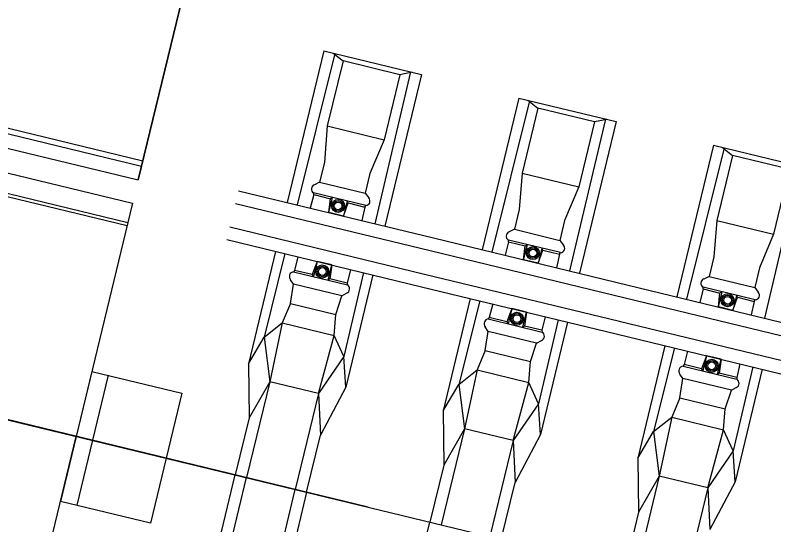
# Model space of a CAD drawing. Extents: x -7483133 to -743907, y -11317770 to -1129777.
# Drawn here: x -747591.725 to -747589.453, y -1131706.701 to -1131705.177 of the extents above; entities that cross this region are included whole.
import ezdxf

# ---------------------------------------------------------------- set-up
doc = ezdxf.new("R2010")
doc.units = 0
for name, color, linetype in [('KOL_ROST', 7, 'Continuous'), ('OSA_KOLEJ', 7, 'Continuous'), ('PREJEZD_KCE', 7, 'Continuous')]:
    doc.layers.add(name, color=color, linetype=linetype)

msp = doc.modelspace()

# ---------------------------------------------------------------- linework, layer by layer
at = {"layer": 'KOL_ROST'}
for p, q in [((-747590.8, -1131705.2835), (-747590.9098, -1131705.7372)), ((-747590.7679, -1131705.2916), (-747590.8805, -1131705.7443)), ((-747590.8, -1131705.2835), (-747590.5084, -1131705.354)), ((-747590.7728, -1131705.2901), (-747590.743, -1131705.3137)), ((-747590.743, -1131705.3137), (-747590.79, -1131705.5081)), ((-747590.5729, -1131705.3549), (-747590.743, -1131705.3137)), ((-747590.5405, -1131705.3466), (-747590.6474, -1131705.8007)), ((-747590.5356, -1131705.3475), (-747590.5729, -1131705.3549)), ((-747590.5729, -1131705.3549), (-747590.62, -1131705.5493)), ((-747590.5084, -1131705.354), (-747590.6182, -1131705.8078)), ((-747590.2169, -1131705.4246), (-747590.3267, -1131705.8783)), ((-747590.1847, -1131705.4327), (-747590.2974, -1131705.8854)), ((-747590.2169, -1131705.4246), (-747589.9253, -1131705.4952)), ((-747590.1897, -1131705.4312), (-747590.1599, -1131705.4548)), ((-747590.1599, -1131705.4548), (-747590.2069, -1131705.6492)), ((-747589.9898, -1131705.496), (-747590.1599, -1131705.4548)), ((-747590.79, -1131705.5081), (-747590.7984, -1131705.6172)), ((-747590.79, -1131705.5081), (-747590.62, -1131705.5493)), ((-747589.9573, -1131705.4877), (-747590.0643, -1131705.9418)), ((-747589.9898, -1131705.496), (-747590.0368, -1131705.6904)), ((-747589.9253, -1131705.4952), (-747590.0351, -1131705.9489)), ((-747589.9525, -1131705.4886), (-747589.9898, -1131705.496)), ((-747590.62, -1131705.5493), (-747590.6624, -1131705.6501)), ((-747590.62, -1131705.5493), (-747590.6624, -1131705.6501)), ((-747589.6338, -1131705.5657), (-747589.7435, -1131706.0194)), ((-747589.6016, -1131705.5738), (-747589.7143, -1131706.0265)), ((-747589.6338, -1131705.5657), (-747589.3422, -1131705.6363)), ((-747589.6065, -1131705.5723), (-747589.5768, -1131705.596)), ((-747589.5768, -1131705.596), (-747589.6238, -1131705.7904)), ((-747589.4067, -1131705.6371), (-747589.5768, -1131705.596)), ((-747590.7984, -1131705.6172), (-747590.8129, -1131705.6761)), ((-747589.3742, -1131705.6288), (-747589.4811, -1131706.0829)), ((-747589.4067, -1131705.6371), (-747589.4537, -1131705.8315)), ((-747590.6624, -1131705.6501), (-747590.6764, -1131705.7092)), ((-747590.6624, -1131705.6501), (-747590.6764, -1131705.7092)), ((-747590.2069, -1131705.6492), (-747590.2153, -1131705.7583)), ((-747590.2069, -1131705.6492), (-747590.0368, -1131705.6904)), ((-747590.8129, -1131705.6761), (-747590.8288, -1131705.6838)), ((-747590.0368, -1131705.6904), (-747590.0793, -1131705.7913)), ((-747590.0368, -1131705.6904), (-747590.0793, -1131705.7913)), ((-747591.0555, -1131705.7019), (-747590.4724, -1131705.8431)), ((-747590.8307, -1131705.7135), (-747590.841, -1131705.7539)), ((-747590.6763, -1131705.7092), (-747590.6657, -1131705.7232)), ((-747590.6763, -1131705.7092), (-747590.6657, -1131705.7232)), ((-747590.7851, -1131705.7674), (-747590.7742, -1131705.722)), ((-747590.7851, -1131705.7674), (-747590.7807, -1131705.7255)), ((-747590.7807, -1131705.7255), (-747590.7742, -1131705.722)), ((-747590.7305, -1131705.7325), (-747590.7415, -1131705.7779)), ((-747590.7277, -1131705.7383), (-747590.7305, -1131705.7325)), ((-747591.0647, -1131705.7399), (-747590.4816, -1131705.8811)), ((-747590.7415, -1131705.7779), (-747590.7277, -1131705.7383)), ((-747590.6776, -1131705.7506), (-747590.6869, -1131705.7911)), ((-747590.2153, -1131705.7583), (-747590.2298, -1131705.8172)), ((-747590.7415, -1131705.7779), (-747590.7851, -1131705.7674)), ((-747590.0793, -1131705.7913), (-747590.0933, -1131705.8503)), ((-747590.0793, -1131705.7913), (-747590.0933, -1131705.8503)), ((-747589.6238, -1131705.7904), (-747589.6322, -1131705.8994)), ((-747589.6238, -1131705.7904), (-747589.4537, -1131705.8315)), ((-747591.0817, -1131705.8099), (-747590.4985, -1131705.951)), ((-747590.2298, -1131705.8172), (-747590.2457, -1131705.8249)), ((-747591.0909, -1131705.8479), (-747590.5077, -1131705.989)), ((-747590.4724, -1131705.843), (-747589.8893, -1131705.9842)), ((-747590.0932, -1131705.8503), (-747590.0826, -1131705.8643)), ((-747590.0932, -1131705.8503), (-747590.0826, -1131705.8643)), ((-747589.4537, -1131705.8315), (-747589.4961, -1131705.9324)), ((-747589.4537, -1131705.8315), (-747589.4961, -1131705.9324)), ((-747590.2476, -1131705.8546), (-747590.2578, -1131705.895)), ((-747590.202, -1131705.9085), (-747590.191, -1131705.8631)), ((-747590.202, -1131705.9085), (-747590.1976, -1131705.8666)), ((-747590.1976, -1131705.8666), (-747590.191, -1131705.8631)), ((-747590.9451, -1131705.8832), (-747591.0265, -1131706.2195)), ((-747590.9168, -1131705.8901), (-747590.9791, -1131706.1404)), ((-747590.4816, -1131705.881), (-747589.8985, -1131706.0222)), ((-747590.1474, -1131705.8736), (-747590.1584, -1131705.919)), ((-747590.1584, -1131705.919), (-747590.1446, -1131705.8794)), ((-747590.1446, -1131705.8794), (-747590.1474, -1131705.8736)), ((-747590.0944, -1131705.8917), (-747590.1038, -1131705.9322)), ((-747590.8778, -1131705.8995), (-747590.8881, -1131705.94)), ((-747590.8205, -1131705.9133), (-747590.8358, -1131705.9526)), ((-747590.8205, -1131705.9133), (-747590.8315, -1131705.9587)), ((-747590.7769, -1131705.9239), (-747590.8205, -1131705.9133)), ((-747590.1584, -1131705.919), (-747590.202, -1131705.9085)), ((-747589.6322, -1131705.8994), (-747589.6467, -1131705.9583)), ((-747590.7879, -1131705.9693), (-747590.7769, -1131705.9239)), ((-747590.7769, -1131705.9239), (-747590.7827, -1131705.9655)), ((-747590.7208, -1131705.9375), (-747590.7302, -1131705.9782)), ((-747589.4961, -1131705.9324), (-747589.5102, -1131705.9914)), ((-747589.4961, -1131705.9324), (-747589.5102, -1131705.9914)), ((-747590.8358, -1131705.9526), (-747590.8315, -1131705.9587)), ((-747590.6818, -1131705.9469), (-747590.7409, -1131706.198)), ((-747590.6535, -1131705.9538), (-747590.7349, -1131706.29)), ((-747590.4986, -1131705.951), (-747589.9154, -1131706.0921)), ((-747589.6467, -1131705.9583), (-747589.6625, -1131705.966)), ((-747590.9005, -1131706.039), (-747590.8914, -1131705.9815)), ((-747590.8914, -1131705.9815), (-747590.9004, -1131705.968)), ((-747590.7827, -1131705.9655), (-747590.7879, -1131705.9693)), ((-747589.8893, -1131705.9842), (-747589.3061, -1131706.1253)), ((-747590.7462, -1131706.0167), (-747590.7321, -1131706.0087)), ((-747590.5078, -1131705.989), (-747589.9246, -1131706.1302)), ((-747589.6645, -1131705.9957), (-747589.6747, -1131706.0361)), ((-747589.6189, -1131706.0496), (-747589.6079, -1131706.0042)), ((-747589.6189, -1131706.0496), (-747589.6145, -1131706.0077)), ((-747589.6145, -1131706.0077), (-747589.6079, -1131706.0042)), ((-747589.5101, -1131705.9914), (-747589.4995, -1131706.0055)), ((-747589.5101, -1131705.9914), (-747589.4995, -1131706.0055)), ((-747590.7644, -1131706.072), (-747590.7462, -1131706.0167)), ((-747590.362, -1131706.0243), (-747590.4434, -1131706.3606)), ((-747590.3337, -1131706.0312), (-747590.3959, -1131706.2815)), ((-747589.8985, -1131706.0222), (-747589.3154, -1131706.1633)), ((-747589.5643, -1131706.0148), (-747589.5753, -1131706.0601)), ((-747589.5753, -1131706.0601), (-747589.5614, -1131706.0205)), ((-747589.5614, -1131706.0205), (-747589.5643, -1131706.0148)), ((-747590.9005, -1131706.039), (-747590.7644, -1131706.072)), ((-747590.2947, -1131706.0406), (-747590.305, -1131706.0811)), ((-747590.2374, -1131706.0545), (-747590.2526, -1131706.0938)), ((-747590.2374, -1131706.0545), (-747590.2484, -1131706.0998)), ((-747590.1938, -1131706.065), (-747590.2374, -1131706.0545)), ((-747589.5753, -1131706.0601), (-747589.6189, -1131706.0496)), ((-747589.5113, -1131706.0328), (-747589.5207, -1131706.0734)), ((-747590.7693, -1131706.1346), (-747590.7644, -1131706.072)), ((-747590.2048, -1131706.1104), (-747590.1938, -1131706.065)), ((-747590.1938, -1131706.065), (-747590.1996, -1131706.1066)), ((-747590.9791, -1131706.1404), (-747590.9248, -1131706.0969)), ((-747590.9248, -1131706.0969), (-747590.7693, -1131706.1346)), ((-747590.2526, -1131706.0938), (-747590.2484, -1131706.0998)), ((-747590.0987, -1131706.088), (-747590.1578, -1131706.3391)), ((-747590.0704, -1131706.0949), (-747590.1518, -1131706.4311)), ((-747590.1377, -1131706.0786), (-747590.1471, -1131706.1193)), ((-747589.9155, -1131706.0921), (-747589.3323, -1131706.2333)), ((-747590.3174, -1131706.1801), (-747590.3083, -1131706.1227)), ((-747590.3083, -1131706.1227), (-747590.3172, -1131706.1091)), ((-747590.1996, -1131706.1066), (-747590.2048, -1131706.1104)), ((-747591.0265, -1131706.2195), (-747590.9791, -1131706.1404)), ((-747590.9791, -1131706.1404), (-747590.9623, -1131706.2731)), ((-747590.8165, -1131706.3084), (-747590.7693, -1131706.1346)), ((-747590.7409, -1131706.198), (-747590.7693, -1131706.1346)), ((-747589.9247, -1131706.1301), (-747589.3415, -1131706.2713)), ((-747590.1813, -1131706.2131), (-747590.1631, -1131706.1578)), ((-747590.1631, -1131706.1578), (-747590.149, -1131706.1498)), ((-747589.7789, -1131706.1654), (-747589.8603, -1131706.5017)), ((-747590.3174, -1131706.1801), (-747590.1813, -1131706.2131)), ((-747589.7505, -1131706.1723), (-747589.8128, -1131706.4226)), ((-747589.7116, -1131706.1817), (-747589.7218, -1131706.2222)), ((-747590.7409, -1131706.198), (-747590.8165, -1131706.3084)), ((-747590.7349, -1131706.29), (-747590.7409, -1131706.198)), ((-747590.1862, -1131706.2757), (-747590.1813, -1131706.2131)), ((-747589.6543, -1131706.1956), (-747589.6695, -1131706.2349)), ((-747589.6543, -1131706.1956), (-747589.6653, -1131706.241)), ((-747589.6107, -1131706.2061), (-747589.6543, -1131706.1956)), ((-747589.6216, -1131706.2515), (-747589.6107, -1131706.2061)), ((-747589.6107, -1131706.2061), (-747589.6165, -1131706.2477)), ((-747591.0265, -1131706.2195), (-747591.0245, -1131706.3815)), ((-747589.6695, -1131706.2349), (-747589.6653, -1131706.241)), ((-747589.5156, -1131706.2291), (-747589.5747, -1131706.4803)), ((-747589.4873, -1131706.236), (-747589.5687, -1131706.5723)), ((-747589.5546, -1131706.2197), (-747589.564, -1131706.2604)), ((-747590.3959, -1131706.2815), (-747590.3417, -1131706.2381)), ((-747590.3417, -1131706.2381), (-747590.1862, -1131706.2757)), ((-747589.7252, -1131706.2638), (-747589.7341, -1131706.2502)), ((-747589.6165, -1131706.2477), (-747589.6216, -1131706.2515)), ((-747590.9623, -1131706.2731), (-747591.0245, -1131706.3815)), ((-747590.8165, -1131706.3084), (-747590.9623, -1131706.2731)), ((-747590.4434, -1131706.3606), (-747590.3959, -1131706.2815)), ((-747590.3959, -1131706.2815), (-747590.3792, -1131706.4142)), ((-747590.2334, -1131706.4495), (-747590.1862, -1131706.2757)), ((-747590.1578, -1131706.3391), (-747590.1862, -1131706.2757)), ((-747589.7343, -1131706.3213), (-747589.7252, -1131706.2638)), ((-747590.7349, -1131706.29), (-747590.8107, -1131706.4332)), ((-747589.5982, -1131706.3542), (-747589.58, -1131706.2989)), ((-747589.58, -1131706.2989), (-747589.5659, -1131706.2909)), ((-747590.8165, -1131706.3084), (-747590.886, -1131706.5955)), ((-747590.8165, -1131706.3084), (-747590.8107, -1131706.4332)), ((-747589.7343, -1131706.3213), (-747589.5982, -1131706.3542)), ((-747590.1578, -1131706.3391), (-747590.2334, -1131706.4495)), ((-747590.1518, -1131706.4311), (-747590.1578, -1131706.3391)), ((-747590.4434, -1131706.3606), (-747590.4414, -1131706.5226)), ((-747589.6031, -1131706.4168), (-747589.5982, -1131706.3542)), ((-747591.0245, -1131706.3815), (-747591.0658, -1131706.552)), ((-747589.8128, -1131706.4226), (-747589.7586, -1131706.3792)), ((-747589.7586, -1131706.3792), (-747589.6031, -1131706.4168)), ((-747590.3792, -1131706.4142), (-747590.4414, -1131706.5226)), ((-747590.2334, -1131706.4495), (-747590.3792, -1131706.4142)), ((-747589.6503, -1131706.5906), (-747589.6031, -1131706.4168)), ((-747589.5747, -1131706.4803), (-747589.6031, -1131706.4168)), ((-747590.852, -1131706.6037), (-747590.8107, -1131706.4332)), ((-747590.1518, -1131706.4311), (-747590.2276, -1131706.5743)), ((-747589.8603, -1131706.5017), (-747589.8128, -1131706.4226)), ((-747589.8128, -1131706.4226), (-747589.7961, -1131706.5553)), ((-747590.2334, -1131706.4495), (-747590.3029, -1131706.7366)), ((-747590.2334, -1131706.4495), (-747590.2276, -1131706.5743)), ((-747589.5747, -1131706.4803), (-747589.6503, -1131706.5906)), ((-747589.5687, -1131706.5723), (-747589.5747, -1131706.4803)), ((-747589.8603, -1131706.5017), (-747589.8583, -1131706.6637)), ((-747590.4414, -1131706.5226), (-747590.4827, -1131706.6931)), ((-747591.1071, -1131706.7225), (-747591.0658, -1131706.552)), ((-747590.2689, -1131706.7448), (-747590.2276, -1131706.5743)), ((-747589.7961, -1131706.5553), (-747589.8583, -1131706.6637)), ((-747589.6503, -1131706.5906), (-747589.7961, -1131706.5553)), ((-747589.5687, -1131706.5723), (-747589.6445, -1131706.7154)), ((-747590.9555, -1131706.8826), (-747590.886, -1131706.5955)), ((-747589.6503, -1131706.5906), (-747589.7198, -1131706.8777)), ((-747589.6503, -1131706.5906), (-747589.6445, -1131706.7154)), ((-747590.852, -1131706.6037), (-747590.8932, -1131706.7742)), ((-747589.8583, -1131706.6637), (-747589.8996, -1131706.8342)), ((-747590.5239, -1131706.8636), (-747590.4827, -1131706.6931))]:
    msp.add_line(p, q, dxfattribs=at)
for points in [[(-747590.8129, -1131705.6761), (-747590.6763, -1131705.7092)], [(-747590.8307, -1131705.7135), (-747590.831, -1131705.7082)], [(-747590.675, -1131705.746), (-747590.831, -1131705.7082)], [(-747590.8307, -1131705.7135), (-747590.7807, -1131705.7256)], [(-747590.7277, -1131705.7384), (-747590.6776, -1131705.7506)], [(-747590.6776, -1131705.7506), (-747590.675, -1131705.746)], [(-747590.6776, -1131705.7506), (-747590.675, -1131705.746)], [(-747590.2298, -1131705.8172), (-747590.0932, -1131705.8503)], [(-747590.2476, -1131705.8546), (-747590.2478, -1131705.8493)], [(-747590.0918, -1131705.8871), (-747590.2478, -1131705.8493)], [(-747590.2476, -1131705.8546), (-747590.1976, -1131705.8667)], [(-747590.1446, -1131705.8795), (-747590.0944, -1131705.8917)], [(-747590.0944, -1131705.8917), (-747590.0918, -1131705.8871)], [(-747590.0944, -1131705.8917), (-747590.0918, -1131705.8871)], [(-747590.8881, -1131705.94), (-747590.8909, -1131705.9444)], [(-747590.8358, -1131705.9526), (-747590.8881, -1131705.94)], [(-747590.8909, -1131705.9444), (-747590.7297, -1131705.9834)], [(-747589.6467, -1131705.9583), (-747589.5101, -1131705.9914)], [(-747590.7462, -1131706.0167), (-747590.8914, -1131705.9815)], [(-747590.7302, -1131705.9782), (-747590.7827, -1131705.9655)], [(-747590.7302, -1131705.9782), (-747590.7297, -1131705.9834)], [(-747589.6645, -1131705.9957), (-747589.6647, -1131705.9905)], [(-747589.5087, -1131706.0282), (-747589.6647, -1131705.9905)], [(-747589.6645, -1131705.9957), (-747589.6145, -1131706.0078)], [(-747589.5615, -1131706.0206), (-747589.5113, -1131706.0328)], [(-747589.5113, -1131706.0328), (-747589.5087, -1131706.0282)], [(-747589.5113, -1131706.0328), (-747589.5087, -1131706.0282)], [(-747590.9005, -1131706.039), (-747590.9248, -1131706.0969), (-747590.9623, -1131706.2731), (-747591.0318, -1131706.5602)], [(-747590.305, -1131706.0811), (-747590.3078, -1131706.0855)], [(-747590.3078, -1131706.0855), (-747590.1466, -1131706.1245)], [(-747590.2526, -1131706.0938), (-747590.305, -1131706.0811)], [(-747590.1631, -1131706.1578), (-747590.3083, -1131706.1227)], [(-747590.1471, -1131706.1193), (-747590.1996, -1131706.1066)], [(-747590.1471, -1131706.1193), (-747590.1466, -1131706.1245)], [(-747590.3174, -1131706.1801), (-747590.3417, -1131706.2381), (-747590.3792, -1131706.4142), (-747590.4487, -1131706.7013)], [(-747589.7218, -1131706.2222), (-747589.7246, -1131706.2266)], [(-747589.7246, -1131706.2266), (-747589.5635, -1131706.2656)], [(-747589.6695, -1131706.2349), (-747589.7218, -1131706.2222)], [(-747589.564, -1131706.2604), (-747589.6165, -1131706.2477)], [(-747589.58, -1131706.2989), (-747589.7252, -1131706.2638)], [(-747589.564, -1131706.2604), (-747589.5635, -1131706.2656)], [(-747589.7343, -1131706.3213), (-747589.7586, -1131706.3792), (-747589.7961, -1131706.5553), (-747589.8655, -1131706.8424)], [(-747591.1533, -1131707.0837), (-747591.1485, -1131707.0211), (-747591.1013, -1131706.8473), (-747591.0318, -1131706.5602)]]:
    msp.add_lwpolyline(points, dxfattribs=at)
for centre, radius in [((-747590.7576, -1131705.7473), 0.0195), ((-747590.7576, -1131705.7473), 0.0155), ((-747590.7576, -1131705.7473), 0.0115), ((-747590.1744, -1131705.8884), 0.0195), ((-747590.1744, -1131705.8884), 0.0155), ((-747590.1744, -1131705.8884), 0.0115), ((-747590.8051, -1131705.9435), 0.0195), ((-747590.8051, -1131705.9435), 0.0155), ((-747590.8051, -1131705.9435), 0.0115), ((-747589.5913, -1131706.0295), 0.0195), ((-747589.5913, -1131706.0295), 0.0155), ((-747589.5913, -1131706.0295), 0.0115), ((-747590.222, -1131706.0846), 0.0195), ((-747590.222, -1131706.0846), 0.0155), ((-747590.222, -1131706.0846), 0.0115), ((-747589.6389, -1131706.2257), 0.0195), ((-747589.6389, -1131706.2257), 0.0155), ((-747589.6389, -1131706.2257), 0.0115)]:
    msp.add_circle(centre, radius, dxfattribs=at)
for centre, radius, start, end in [((-747590.8239, -1131705.6965), 0.0137, 110.8346, 239.0566), ((-747590.6758, -1131705.7324), 0.0137, 273.7357, 41.9577), ((-747590.6758, -1131705.7324), 0.0137, 273.7357, 41.9577), ((-747590.2408, -1131705.8376), 0.0137, 110.8346, 239.0566), ((-747590.0927, -1131705.8735), 0.0137, 273.7357, 41.9577), ((-747590.0927, -1131705.8735), 0.0137, 273.7357, 41.9577), ((-747590.8895, -1131705.9586), 0.0143, 95.3847, 220.913), ((-747590.7374, -1131705.9954), 0.0143, 291.8793, 57.4076), ((-747589.6577, -1131705.9787), 0.0137, 110.8346, 239.0566), ((-747589.5096, -1131706.0146), 0.0137, 273.7357, 41.9577), ((-747589.5096, -1131706.0146), 0.0137, 273.7357, 41.9577), ((-747590.3064, -1131706.0997), 0.0143, 95.3847, 220.913), ((-747590.1543, -1131706.1365), 0.0143, 291.8793, 57.4076), ((-747589.7233, -1131706.2408), 0.0143, 95.3847, 220.913), ((-747589.5712, -1131706.2777), 0.0143, 291.8793, 57.4076)]:
    msp.add_arc(centre, radius, start, end, dxfattribs=at)
at = {"layer": 'OSA_KOLEJ'}
msp.add_lwpolyline([(-747601.6502, -1131703.9906), (-747586.6822, -1131707.6128)], dxfattribs=at)
at = {"layer": 'PREJEZD_KCE'}
for p, q in [((-747591.1902, -1131704.9832), (-747591.3562, -1131705.6694)), ((-747591.3562, -1131705.6694), (-747591.1902, -1131704.9832)), ((-747593.0919, -1131705.1887), (-747591.3424, -1131705.6121)), ((-747593.0957, -1131705.2047), (-747591.3462, -1131705.6281)), ((-747593.1057, -1131705.246), (-747591.3562, -1131705.6694)), ((-747593.1227, -1131705.316), (-747591.3732, -1131705.7394)), ((-747591.3895, -1131705.8069), (-747593.139, -1131705.3835)), ((-747591.3873, -1131705.7977), (-747593.1368, -1131705.3743)), ((-747591.3732, -1131705.7394), (-747591.5419, -1131706.4367)), ((-747591.3732, -1131705.7394), (-747591.5419, -1131706.4367)), ((-747591.5419, -1131706.4367), (-747593.2914, -1131706.0134)), ((-747593.2914, -1131706.0134), (-747591.5419, -1131706.4367)), ((-747590.6672, -1131706.6484), (-747592.4167, -1131706.2251)), ((-747591.4949, -1131706.2424), (-747591.589, -1131706.6311)), ((-747591.4949, -1131706.2424), (-747591.589, -1131706.6311)), ((-747591.4463, -1131706.2541), (-747591.5404, -1131706.6429)), ((-747591.4949, -1131706.2424), (-747591.2257, -1131706.3075)), ((-747591.2257, -1131706.3075), (-747591.3197, -1131706.6963)), ((-747591.7107, -1131707.1341), (-747591.5419, -1131706.4367)), ((-747591.7107, -1131707.1341), (-747591.5419, -1131706.4367)), ((-747591.3197, -1131706.6963), (-747591.589, -1131706.6311))]:
    msp.add_line(p, q, dxfattribs=at)

doc.saveas('drawing.dxf')
